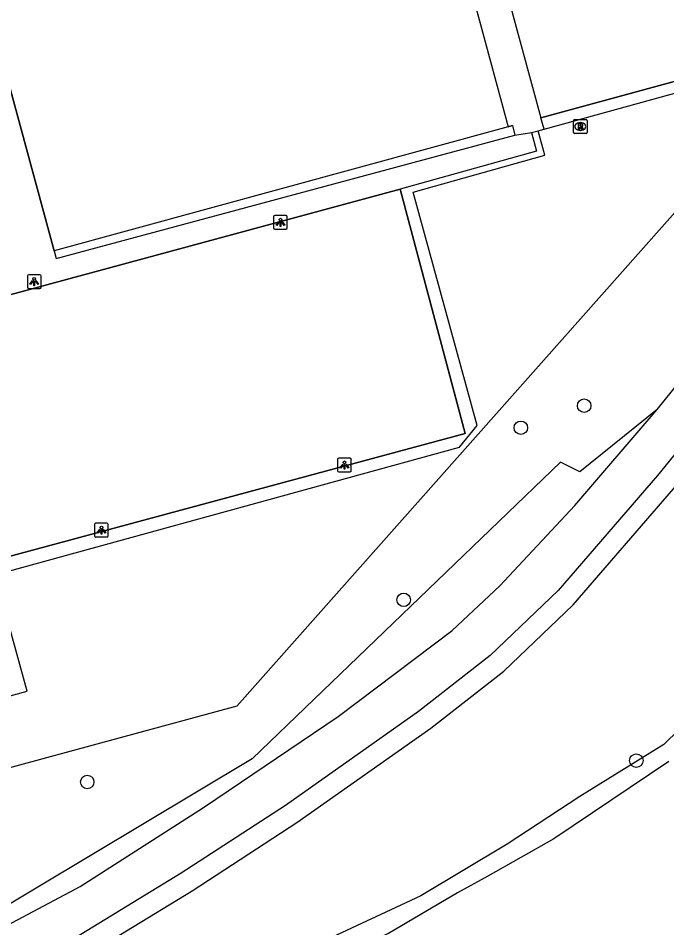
# Model space of a CAD drawing. Extents: x 159053 to 160041, y 380450 to 381422.
# Drawn here: x 159422.8 to 159469.9, y 380534.1 to 380600.2 of the extents above; entities that cross this region are included whole.
import ezdxf

# ---------------------------------------------------------------- set-up
doc = ezdxf.new("R2010")
doc.units = 0
for name, color, linetype in [('IMGEO_Boom', 7, 'Continuous'), ('IMGEO_Fietspad_gesloten', 7, 'Continuous'), ('IMGEO_Groenvoorziening', 7, 'Continuous'), ('IMGEO_Haag', 7, 'Continuous'), ('IMGEO_Hek', 7, 'Continuous'), ('IMGEO_Lichtpunt', 7, 'Continuous'), ('IMGEO_Loofbos', 7, 'Continuous'), ('IMGEO_Rioolput', 7, 'Continuous'), ('IMGEO_Voetpad_halfverhard', 7, 'Continuous'), ('IMGEO_Voetpad_open', 7, 'Continuous'), ('IMGEO_Waterloop', 7, 'Continuous')]:
    doc.layers.add(name, color=color, linetype=linetype)

msp = doc.modelspace()

# ---------------------------------------------------------------- linework, layer by layer
at = {"layer": 'IMGEO_Boom'}
for centre in [(159463.884, 380572.068), (159459.283, 380570.467), (159450.771, 380557.962), (159467.673, 380546.277), (159427.777, 380544.723)]:
    msp.add_circle(centre, 0.489, dxfattribs=at)
at = {"layer": 'IMGEO_Fietspad_gesloten'}
for points in [[(159506.258, 380610.204), (159500, 380603.996), (159491.238, 380594.157), (159486.425, 380588.174), (159469.215, 380566.985), (159461.989, 380558.641), (159457.053, 380553.912), (159451.849, 380549.848), (159442.175, 380543.011), (159434.601, 380538.087), (159425.121, 380532.303), (159415.122, 380527.244), (159403.891, 380522.081), (159396.686, 380518.769), (159387.739, 380515.019)], [(159469.187, 380571.79), (159490.819, 380598.579)], [(159390.363, 380519.426), (159405.399, 380525.892), (159408.53, 380527.551), (159417.349, 380531.867), (159427.273, 380537.139), (159436.214, 380542.873), (159446.014, 380549.478), (159454.301, 380555.739), (159457.746, 380558.977), (159463.209, 380564.807), (159469.187, 380571.79)]]:
    msp.add_lwpolyline(points, dxfattribs=at)
at = {"layer": 'IMGEO_Groenvoorziening'}
msp.add_lwpolyline([(159476.318, 380553.929), (159469.662, 380547.446), (159463.56, 380543.67), (159458.296, 380540.198), (159452.024, 380536.457), (159437.586, 380529.714), (159425.042, 380523.33), (159415.219, 380519.141), (159408.742, 380516.955)], dxfattribs=at)
at = {"layer": 'IMGEO_Haag'}
for points in [[(159460.747, 380592.992), (159478.259, 380597.77)], [(159460.973, 380592.164), (159478.465, 380596.984), (159478.259, 380597.77)], [(159382.949, 380561.361), (159380.865, 380560.752), (159385.994, 380541.036), (159423.423, 380551.328), (159421.053, 380559.766), (159454.836, 380569.06), (159456.103, 380570.642), (159451.468, 380587.596), (159461.029, 380590.266), (159460.552, 380592.05)], [(159419.835, 380560.5), (159455.23, 380570.048), (159450.507, 380587.804)]]:
    msp.add_lwpolyline(points, dxfattribs=at)
at = {"layer": 'IMGEO_Hek'}
for points in [[(159425.367, 380583.331), (159423.745, 380589.306), (159417.429, 380612.57), (159415.878, 380618.284)], [(159478.259, 380597.77), (159460.747, 380592.992)], [(159479.663, 380597.276), (159479.833, 380596.64), (159438.635, 380550.23), (159403.642, 380540.747), (159367.048, 380531.119)], [(159458.369, 380592.343), (159425.367, 380583.331)], [(159458.671, 380592.426), (159458.369, 380592.343)], [(159416.517, 380573.072), (159415.161, 380578.241), (159450.507, 380587.804)], [(159450.507, 380587.804), (159455.23, 380570.048), (159419.835, 380560.5)]]:
    msp.add_lwpolyline(points, dxfattribs=at)
at = {"layer": 'IMGEO_Lichtpunt'}
for p, q in [((159441.318, 380585.791), (159441.318, 380584.984)), ((159441.318, 380585.791), (159441.318, 380584.984)), ((159442.22, 380585.886), (159441.412, 380585.886)), ((159442.22, 380585.886), (159441.412, 380585.886)), ((159442.314, 380584.984), (159442.314, 380585.791)), ((159442.314, 380584.984), (159442.314, 380585.791)), ((159441.412, 380584.89), (159442.22, 380584.89)), ((159441.412, 380584.89), (159442.22, 380584.89)), ((159423.427, 380581.497), (159423.427, 380580.69)), ((159423.427, 380581.497), (159423.427, 380580.69)), ((159424.329, 380581.592), (159423.521, 380581.592)), ((159424.329, 380581.592), (159423.521, 380581.592)), ((159424.423, 380580.69), (159424.423, 380581.497)), ((159424.423, 380580.69), (159424.423, 380581.497)), ((159423.521, 380580.596), (159424.329, 380580.596)), ((159423.521, 380580.596), (159424.329, 380580.596)), ((159445.97, 380568.155), (159445.97, 380567.348)), ((159445.97, 380568.155), (159445.97, 380567.348)), ((159446.872, 380568.25), (159446.064, 380568.25)), ((159446.872, 380568.25), (159446.064, 380568.25)), ((159446.966, 380567.348), (159446.966, 380568.155)), ((159446.966, 380567.348), (159446.966, 380568.155)), ((159446.064, 380567.254), (159446.872, 380567.254)), ((159446.064, 380567.254), (159446.872, 380567.254)), ((159428.307, 380563.429), (159428.307, 380562.622)), ((159428.307, 380563.429), (159428.307, 380562.622)), ((159429.209, 380563.524), (159428.401, 380563.524)), ((159429.209, 380563.524), (159428.401, 380563.524)), ((159429.303, 380562.622), (159429.303, 380563.429)), ((159429.303, 380562.622), (159429.303, 380563.429)), ((159428.401, 380562.528), (159429.209, 380562.528)), ((159428.401, 380562.528), (159429.209, 380562.528))]:
    msp.add_line(p, q, dxfattribs=at)
for points in [[(159441.692, 380585.455), (159441.731, 380585.427), (159441.543, 380585.165), (159441.505, 380585.192), (159441.692, 380585.455)], [(159441.794, 380585.407), (159441.841, 380585.407), (159441.841, 380585.085), (159441.794, 380585.085), (159441.794, 380585.407)], [(159441.904, 380585.427), (159441.942, 380585.454), (159442.129, 380585.192), (159442.09, 380585.164), (159441.904, 380585.427)], [(159423.801, 380581.161), (159423.84, 380581.133), (159423.652, 380580.871), (159423.614, 380580.898), (159423.801, 380581.161)], [(159423.903, 380581.113), (159423.95, 380581.113), (159423.95, 380580.791), (159423.903, 380580.791), (159423.903, 380581.113)], [(159424.013, 380581.133), (159424.051, 380581.16), (159424.238, 380580.898), (159424.199, 380580.87), (159424.013, 380581.133)], [(159446.344, 380567.819), (159446.383, 380567.791), (159446.195, 380567.529), (159446.157, 380567.556), (159446.344, 380567.819)], [(159446.556, 380567.791), (159446.594, 380567.818), (159446.781, 380567.556), (159446.742, 380567.528), (159446.556, 380567.791)], [(159446.446, 380567.771), (159446.493, 380567.771), (159446.493, 380567.449), (159446.446, 380567.449), (159446.446, 380567.771)], [(159428.681, 380563.093), (159428.72, 380563.065), (159428.532, 380562.803), (159428.494, 380562.83), (159428.681, 380563.093)], [(159428.783, 380563.045), (159428.83, 380563.045), (159428.83, 380562.723), (159428.783, 380562.723), (159428.783, 380563.045)], [(159428.893, 380563.065), (159428.931, 380563.092), (159429.118, 380562.83), (159429.079, 380562.802), (159428.893, 380563.065)]]:
    msp.add_lwpolyline(points, dxfattribs=at)
for centre in [(159441.817, 380585.589), (159423.926, 380581.295), (159446.469, 380567.953), (159428.806, 380563.227)]:
    msp.add_circle(centre, 0.0994, dxfattribs=at)
for centre, start, end in [((159441.412, 380585.791), 90, 180), ((159441.412, 380585.791), 90, 180), ((159442.22, 380585.791), 0, 90), ((159442.22, 380585.791), 0, 90), ((159441.412, 380584.984), 180, 270), ((159441.412, 380584.984), 180, 270), ((159442.22, 380584.984), 270, 0), ((159442.22, 380584.984), 270, 360), ((159423.521, 380581.497), 90, 180), ((159423.521, 380581.497), 90, 180), ((159424.329, 380581.497), 0, 90), ((159424.329, 380581.497), 0, 90), ((159423.521, 380580.69), 180, 270), ((159423.521, 380580.69), 180, 270), ((159424.329, 380580.69), 270, 0), ((159424.329, 380580.69), 270, 360), ((159446.064, 380568.155), 90, 180), ((159446.064, 380568.155), 90, 180), ((159446.872, 380568.155), 0, 90), ((159446.872, 380568.155), 0, 90), ((159446.064, 380567.348), 180, 270), ((159446.064, 380567.348), 180, 270), ((159446.872, 380567.348), 270, 0), ((159446.872, 380567.348), 270, 360), ((159428.401, 380563.429), 90, 180), ((159428.401, 380563.429), 90, 180), ((159429.209, 380563.429), 0, 90), ((159429.209, 380563.429), 0, 90), ((159428.401, 380562.622), 180, 270), ((159428.401, 380562.622), 180, 270), ((159429.209, 380562.622), 270, 0), ((159429.209, 380562.622), 270, 360)]:
    msp.add_arc(centre, 0.0946, start, end, dxfattribs=at)
at = {"layer": 'IMGEO_Loofbos'}
for points in [[(159468.31, 380639.748), (159469.931, 380633.684), (159479.663, 380597.276), (159479.833, 380596.64), (159438.635, 380550.23), (159403.642, 380540.747), (159367.048, 380531.119)], [(159469.187, 380571.79), (159463.577, 380567.258), (159462.175, 380567.972), (159439.753, 380546.41), (159420.229, 380534.722), (159411.976, 380533.528), (159404.371, 380536.009), (159394.291, 380534.873), (159387.709, 380529.623), (159385.817, 380529.631), (159379.805, 380523.029), (159374.762, 380519.121), (159368.841, 380518.753), (159368.812, 380522.055), (159367.048, 380531.119)]]:
    msp.add_lwpolyline(points, dxfattribs=at)
at = {"layer": 'IMGEO_Rioolput'}
for p, q in [((159463.102, 380591.934), (159463.102, 380592.786)), ((159463.177, 380592.86), (159464.029, 380592.86)), ((159463.59, 380592.64), (159463.615, 380592.64)), ((159464.103, 380592.786), (159464.103, 380591.934)), ((159464.029, 380591.86), (159463.177, 380591.86)), ((159463.613, 380592.08), (159463.588, 380592.08))]:
    msp.add_line(p, q, dxfattribs=at)
for points in [[(159463.102, 380591.934), (159463.102, 380592.786)], [(159463.177, 380592.86), (159464.029, 380592.86)], [(159463.691, 380592.558), (159463.439, 380592.56), (159463.439, 380592.16)], [(159463.439, 380592.16), (159463.563, 380592.16), (159463.563, 380592.322), (159463.574, 380592.322)], [(159463.617, 380592.479), (159463.563, 380592.479), (159463.563, 380592.398)], [(159463.563, 380592.398), (159463.615, 380592.398)], [(159463.621, 380592.293), (159463.692, 380592.16), (159463.832, 380592.16), (159463.767, 380592.286)], [(159464.103, 380592.786), (159464.103, 380591.934)], [(159464.029, 380591.86), (159463.177, 380591.86)]]:
    msp.add_lwpolyline(points, dxfattribs=at)
for centre, radius, start, end in [((159463.179, 380592.784), 0.0765, 91.55205, 178.44795), ((159463.179, 380592.784), 0.0765, 91.55205, 178.44795), ((159463.573, 380592.269), 0.0533, 26.02933, 88.69889), ((159463.599, 380592.587), 0.19, 274.7715, 282.96867), ((159463.623, 380592.383), 0.0964, 77.00612, 93.18647), ((159463.637, 380592.44), 0.0378, 276.66336, 79.67722), ((159463.69, 380592.448), 0.109, 350.36119, 89.41601), ((159463.688, 380592.448), 0.112, 277.58423, 350.98172), ((159463.672, 380592.233), 0.108, 29.51342, 73.79051), ((159464.027, 380592.784), 0.0765, 1.55205, 88.44795), ((159464.027, 380592.784), 0.0765, 1.55205, 88.44795), ((159463.179, 380591.936), 0.0765, 181.55205, 268.44795), ((159463.179, 380591.936), 0.0765, 181.55205, 268.44795), ((159464.027, 380591.936), 0.0765, 271.55205, 358.44795), ((159464.027, 380591.936), 0.0765, 271.55205, 358.44795)]:
    msp.add_arc(centre, radius, start, end, dxfattribs=at)
for centre, major_axis, ratio, start_param, end_param in [((159463.589, 380592.36), (-0.387, 0.002), 0.722429, 4.712389, 7.853982), ((159463.614, 380592.36), (-0.39, 0.002), 0.717154, 1.570796, 4.712389)]:
    msp.add_ellipse(centre, major_axis=major_axis, ratio=ratio, start_param=start_param, end_param=end_param, dxfattribs=at)
at = {"layer": 'IMGEO_Voetpad_halfverhard'}
msp.add_lwpolyline([(159404.98, 380520.931), (159406.284, 380521.53), (159415.774, 380525.893), (159425.851, 380530.991), (159435.401, 380536.818), (159443.017, 380541.769), (159452.744, 380548.644), (159458.036, 380552.776), (159463.077, 380557.606), (159470.379, 380566.039), (159470.433, 380566.105)], dxfattribs=at)
at = {"layer": 'IMGEO_Voetpad_open'}
for points in [[(159448.917, 380627.287), (159458.369, 380592.343), (159458.671, 380592.426), (159458.856, 380591.727)], [(159451.04, 380627.795), (159451.265, 380627.847), (159460.747, 380592.992)], [(159415.878, 380618.284), (159417.429, 380612.57), (159423.745, 380589.306), (159425.367, 380583.331), (159425.519, 380582.771), (159458.856, 380591.727)], [(159460.973, 380592.164), (159460.747, 380592.992)], [(159460.061, 380591.918), (159460.426, 380590.563), (159450.507, 380587.804)], [(159458.856, 380591.727), (159460.061, 380591.918)], [(159460.061, 380591.918), (159460.552, 380592.05)], [(159460.552, 380592.05), (159460.973, 380592.164)], [(159450.507, 380587.804), (159415.161, 380578.241), (159416.517, 380573.072), (159417.331, 380569.97)]]:
    msp.add_lwpolyline(points, dxfattribs=at)
at = {"layer": 'IMGEO_Waterloop'}
msp.add_lwpolyline([(159470.045, 380546.224), (159461.69, 380540.601), (159456.874, 380537.868), (159454.678, 380536.658), (159449.66, 380533.701), (159438.214, 380528.684), (159425.423, 380522.322), (159416.406, 380518.693), (159399.93, 380512.412), (159396.514, 380511.491), (159392.893, 380510.163), (159390.298, 380509.273), (159383.074, 380506.025), (159376.925, 380502.721), (159373.251, 380500.638), (159362.723, 380493.425), (159360.191, 380492.13), (159354.041, 380488.22), (159345.152, 380483.249), (159340.915, 380481.337), (159323.057, 380474.032), (159321.701, 380473.695), (159312.25, 380471.345)], dxfattribs=at)

doc.saveas('drawing.dxf')
